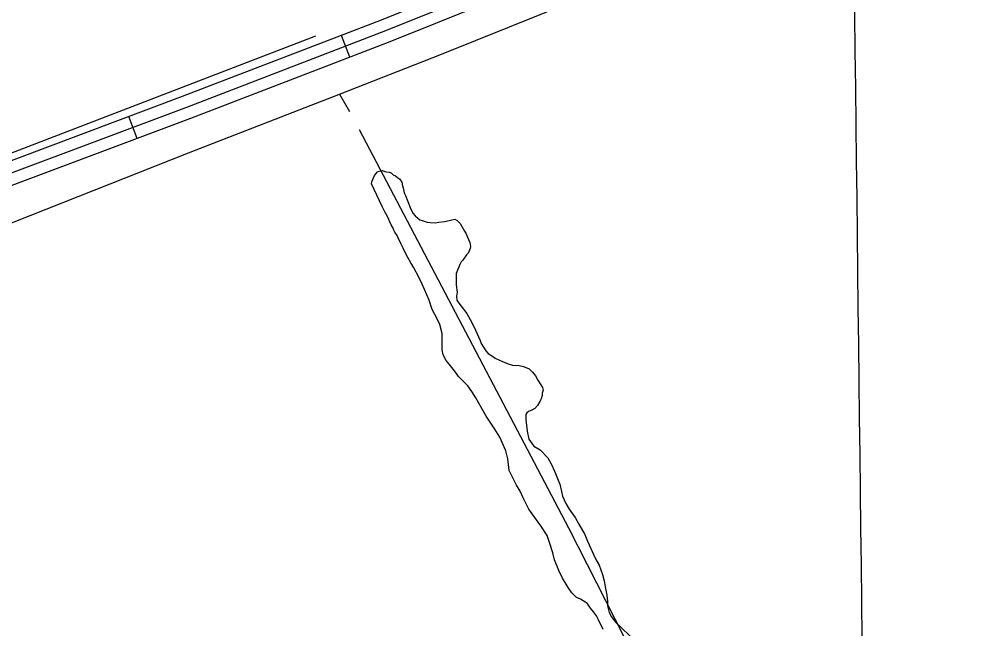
# Model space of a CAD drawing. Extents: x 3694830 to 3732949, y 415201 to 440970.
# Drawn here: x 3708495 to 3709732, y 425723 to 426510 of the extents above; entities that cross this region are included whole.
import ezdxf

# ---------------------------------------------------------------- set-up
doc = ezdxf.new("R2010")
doc.units = 0
for name, color, linetype in [('V-GRID-MAJR', 7, 'Continuous'), ('V-ROAD-CNTR', 7, 'Continuous'), ('V-SITE-VEGE', 7, 'Continuous'), ('V-TOPO-SHOR', 7, 'Continuous')]:
    doc.layers.add(name, color=color, linetype=linetype)

msp = doc.modelspace()

# ---------------------------------------------------------------- linework, layer by layer
at = {"layer": 'V-GRID-MAJR'}
msp.add_spline([(3709640.947, 420742.549), (3709569.5810000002, 426799.866), (3709498.1780000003, 432860.268), (3709426.776, 438920.675), (3709426.74, 438923.75200000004)], degree=3, dxfattribs=at)
at = {"layer": 'V-ROAD-CNTR'}
for p, q in [((3708921.4051182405, 426460.6730528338), (3708910.64513976, 426488.67699682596)), ((3708646.9186672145, 426355.85526247), (3708636.3886882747, 426383.9462062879))]:
    msp.add_line(p, q, dxfattribs=at)
for points in [[(3711462.359036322, 427535.351903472), (3710857.928245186, 427294.06838604), (3710331.805297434, 427082.8468084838), (3709866.70322764, 426888.0141981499), (3709730.497500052, 426829.267315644), (3709698.1535647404, 426811.1863518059), (3709466.740027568, 426709.326555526), (3709202.8505553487, 426589.1187959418), (3708967.389026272, 426494.410985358), (3708710.568539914, 426395.733182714), (3708365.9962290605, 426266.56944104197), (3707985.8839892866, 426120.327733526)], [(3710774.58641187, 427244.445485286), (3710337.49728605, 427068.96883623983), (3709872.5712159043, 426874.20922576), (3709737.1444867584, 426815.798342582), (3709704.849551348, 426797.74537868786), (3709472.871015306, 426695.636582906), (3709208.7615435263, 426575.32882352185), (3708972.878015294, 426480.45101327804), (3708715.891529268, 426381.70921076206), (3708371.3222184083, 426252.5464690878), (3707991.2699785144, 426106.32776152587)], [(3709612.284755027, 426789.7784421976), (3709460.6090398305, 426723.0165281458), (3709196.93956717, 426602.90876836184), (3708961.90003725, 426508.370957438), (3708705.2455505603, 426409.75715466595), (3708360.6702397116, 426280.5924129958), (3707980.4980000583, 426134.3277055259)]]:
    msp.add_lwpolyline(points, dxfattribs=at)
at = {"layer": 'V-SITE-VEGE'}
for points in [[(3709248.403, 425722.484), (3709242.353, 425735.11), (3709239.545, 425739.974), (3709235.7830000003, 425745.331), (3709232.0130000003, 425750.21400000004), (3709227.784, 425756.548), (3709225.875, 425757.541), (3709219.2, 425761.50800000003), (3709213.943, 425764.005), (3709207.7830000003, 425769.889), (3709203.0810000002, 425776.711), (3709195.5810000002, 425788.878), (3709190.926, 425798.58900000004), (3709185.378, 425812.17), (3709183.125, 425821.359), (3709179.019, 425834.91500000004), (3709175.793, 425843.635), (3709167.8200000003, 425856.294), (3709164.531, 425861.166), (3709152.288, 425877.749), (3709144.827, 425892.322), (3709141.122, 425901.05700000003), (3709136.4390000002, 425908.837), (3709130.848, 425920.011), (3709127.1240000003, 425927.779), (3709125.451, 425942.74), (3709122.731, 425952.9), (3709114.84, 425970.371), (3709108.2770000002, 425981.07800000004), (3709097.48, 425997.636), (3709091.862, 426007.362), (3709083.914, 426021.465), (3709078.7490000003, 426029.25800000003), (3709073.573, 426036.571), (3709061.74, 426048.81200000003), (3709058.916, 426052.711), (3709054.67, 426058.081), (3709049.487, 426064.911), (3709045.71, 426069.31), (3709041.981, 426076.597), (3709040.65, 426083.364), (3709040.3710000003, 426095.408), (3709040.517, 426104.075), (3709037.342, 426115.68700000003), (3709034.565, 426122.476), (3709027.555, 426135.119), (3709023.907, 426147.22000000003), (3709014.626, 426168.087), (3709010.44, 426176.826), (3709003.9, 426188.979), (3709000.1550000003, 426195.303), (3708996.417, 426202.109), (3708993.609, 426206.973), (3708990.361, 426214.251), (3708987.561, 426219.597), (3708983.373, 426228.338), (3708982.454, 426230.76), (3708979.636, 426235.143), (3708978.233, 426237.574), (3708977.309, 426239.999), (3708974.974, 426244.373), (3708969.858, 426255.054), (3708966.594, 426261.37200000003), (3708963.336, 426268.169), (3708949.378, 426297.304), (3708949.901, 426299.702), (3708953.411, 426307.831), (3708957.341, 426312.57800000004), (3708959.285, 426313.512), (3708963.637, 426314.401)], [(3708963.637, 426314.401), (3708966.508, 426313.389), (3708968.906, 426312.867), (3708972.269, 426312.32800000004), (3708974.659, 426311.325), (3708977.5100000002, 426308.869), (3708980.373, 426307.376)], [(3708980.373, 426307.376), (3708983.222, 426304.918), (3708985.614, 426303.917), (3708988.43, 426299.534), (3708989.312, 426294.70300000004), (3708990.2320000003, 426292.278), (3708991.563, 426285.514), (3708993.433, 426282.11), (3708999.432, 426266.594), (3709002.682, 426259.318), (3709005.512, 426255.897), (3709011.691, 426250.978), (3709015.998, 426249.461), (3709021.271, 426247.927), (3709025.116, 426247.38), (3709031.366, 426246.792), (3709036.197, 426247.675), (3709043.437, 426248.514), (3709045.8540000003, 426248.957), (3709051.1720000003, 426250.311), (3709056.9760000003, 426251.658), (3709059.839, 426250.163), (3709063.626, 426246.24700000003), (3709069.234, 426236.038), (3709071.12, 426233.599), (3709074.352, 426225.358), (3709076.213, 426221.473), (3709077.096, 426216.641), (3709076.563, 426213.76), (3709074.059, 426208.023), (3709072.091, 426205.648), (3709067.163, 426198.988), (3709065.197, 426196.612), (3709063.215, 426193.276), (3709058.686, 426181.793), (3709058.437, 426166.867), (3709059.725, 426157.694), (3709059.153, 426152.406), (3709059.544, 426147.102), (3709061.887, 426143.208), (3709065.193, 426139.299), (3709072.261, 426130.029), (3709078.808, 426118.36), (3709083.4590000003, 426108.648), (3709089.49, 426095.06), (3709090.8710000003, 426091.183), (3709096.9760000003, 426081.93), (3709099.808, 426078.512), (3709105.528, 426075.043), (3709108.858, 426072.579), (3709114.597, 426070.072), (3709118.416, 426068.079), (3709125.588, 426065.071), (3709131.343, 426063.531), (3709140.002, 426062.902), (3709145.282, 426061.849), (3709152.937, 426058.831), (3709157.197, 426054.42100000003), (3709160.968, 426049.543), (3709163.767, 426044.2), (3709167.9960000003, 426037.865), (3709169.864, 426034.46400000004), (3709170.767, 426031.076), (3709169.741, 426027.24), (3709169.696, 426024.353), (3709168.177, 426020.042), (3709166.6750000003, 426016.695), (3709163.696, 426011.44800000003), (3709160.261, 426007.653), (3709156.3680000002, 426005.31), (3709152.001, 426003.461), (3709149.5700000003, 426002.054), (3709148.5670000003, 425999.664), (3709148.452, 425992.922), (3709150.136, 425978.445), (3709152.364, 425967.811), (3709158.9590000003, 425959.032), (3709167.062, 425954.076), (3709177.003, 425943.797), (3709181.679, 425935.527), (3709185.386, 425926.79600000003), (3709186.781, 425923.884), (3709190.004, 425915.159), (3709192.325, 425909.824), (3709194.577, 425900.635), (3709195.915, 425894.35000000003), (3709200.095, 425885.128), (3709204.305, 425877.833), (3709212.313, 425867.101), (3709216.98, 425858.354), (3709224.466, 425845.222), (3709228.171, 425836.492), (3709238.382, 425813.683), (3709243.06, 425805.41500000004), (3709247.188, 425793.305), (3709249.46, 425785.079), (3709250.772, 425777.35000000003), (3709253.003, 425766.716), (3709253.8340000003, 425758.99700000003), (3709253.738, 425753.22000000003), (3709255.9990000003, 425744.512)], [(3709255.9990000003, 425744.512), (3709258.79, 425738.685), (3709263.972, 425731.855), (3709271.089, 425725.474), (3709283.413, 425713.706)]]:
    msp.add_lwpolyline(points, dxfattribs=at)
at = {"layer": 'V-TOPO-SHOR'}
for p, q in [((3707692.774993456, 426033.07638520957), (3708877.5631675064, 426488.2492430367)), ((3708908.2260000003, 426413.038), (3708921.171, 426390.488))]:
    msp.add_line(p, q, dxfattribs=at)
for points in [[(3708008.372, 426064.313), (3708325.0700000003, 426183.667), (3708713.244, 426337.181), (3708908.2260000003, 426413.038), (3709037.739, 426463.425), (3709309.4820000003, 426573.129), (3709603.735, 426691.136), (3709673.574, 426715.25800000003), (3709687.56, 426722.094), (3709711.679, 426737.34500000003), (3709723.398, 426750.446)], [(3708933.416, 426367.346), (3709203.644, 425853.816), (3709481.066, 425308.783), (3709752.448, 424797.646), (3709997.617, 424329.7)]]:
    msp.add_lwpolyline(points, dxfattribs=at)

doc.saveas('drawing.dxf')
